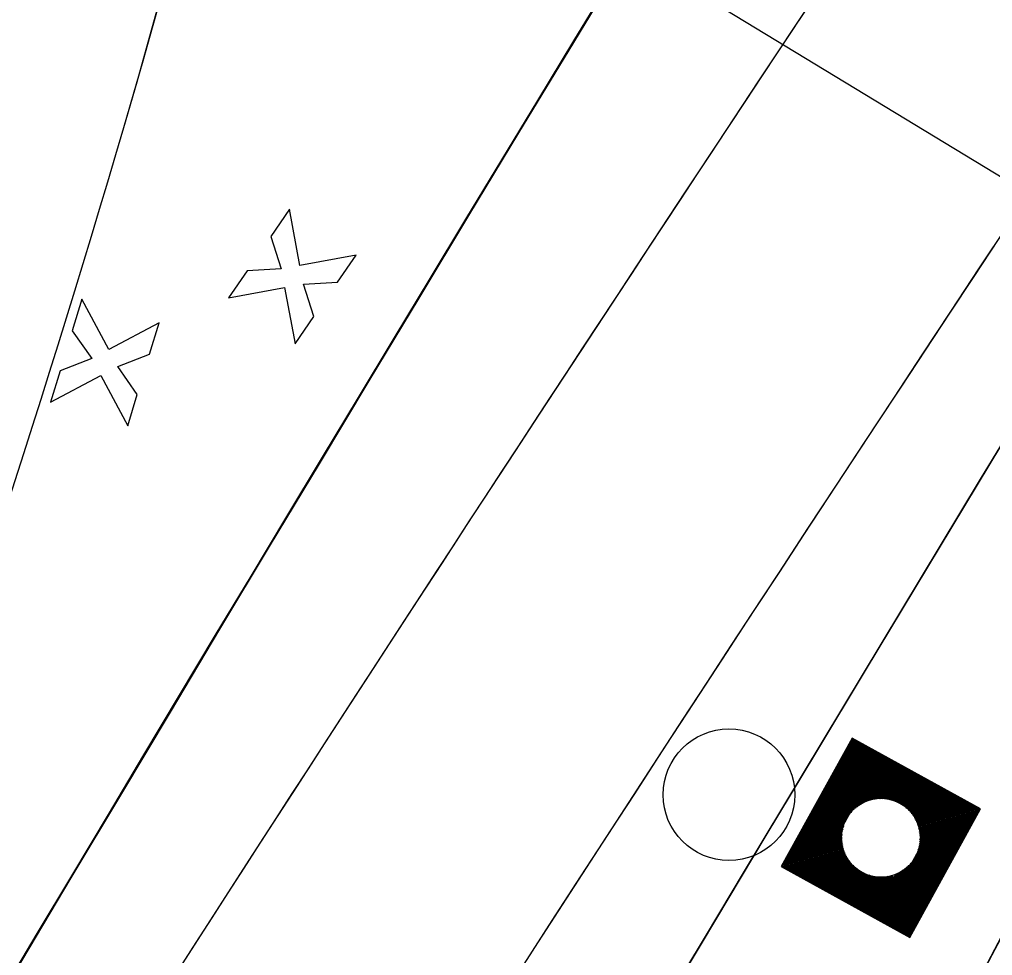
# Model space of a CAD drawing. Extents: x 14104283 to 14128447, y 8633203 to 8671666.
# Drawn here: x 14118996.48 to 14119037.13, y 8668693.96 to 8668733.07 of the extents above; entities that cross this region are included whole.
import ezdxf

# ---------------------------------------------------------------- set-up
doc = ezdxf.new("R2010")
doc.units = 0
for name, color, linetype in [('Cell', 7, 'Continuous'), ('dsnCellElements', 7, 'Continuous'), ('dsnPaintExistingChannelizingLaneWhite', 7, 'Continuous'), ('dsnPaintPlaceEdgeLineLeftYellow', 7, 'Continuous'), ('dsnPaintPlaceEdgeLineRightWhite', 7, 'Continuous'), ('dsnShadingPaved', 7, 'Continuous'), ('dsnStdLabel', 7, 'Continuous'), ('dsnStgShadingPrevPav', 7, 'Continuous'), ('dsnStgShadingPropPav', 7, 'Continuous'), ('dsnTapeExistingChannelizingLaneWhite', 7, 'Continuous'), ('dsnTapeExistingChannelizingLaneYellow', 7, 'Continuous'), ('dsnTapeRemoveChannelizingWhite', 7, 'Continuous'), ('dsnTapeRemoveChannelizingYellow', 7, 'Continuous'), ('dsnTextFinalPlan', 7, 'Continuous')]:
    doc.layers.add(name, color=color, linetype=linetype)

msp = doc.modelspace()

# ---------------------------------------------------------------- linework, layer by layer
at = {"layer": 'Cell'}
for p, q in [((14119007.763, 8668725.14), (14119006.984, 8668724.008)), ((14119008.197, 8668722.794), (14119007.763, 8668725.14)), ((14119006.984, 8668724.008), (14119007.415, 8668722.649)), ((14119010.544, 8668723.227), (14119008.197, 8668722.794)), ((14119009.764, 8668722.094), (14119010.544, 8668723.227)), ((14119005.992, 8668722.566), (14119005.212, 8668721.433)), ((14119007.415, 8668722.649), (14119005.992, 8668722.566)), ((14119008.341, 8668722.011), (14119009.764, 8668722.094)), ((14119008.772, 8668720.653), (14119008.341, 8668722.011)), ((14119005.212, 8668721.433), (14119007.559, 8668721.867)), ((14119007.559, 8668721.867), (14119007.993, 8668719.52)), ((14118999.087, 8668721.38), (14118998.686, 8668720.064)), ((14119000.21, 8668719.274), (14118999.087, 8668721.38)), ((14119002.316, 8668720.396), (14119000.21, 8668719.274)), ((14119001.915, 8668719.081), (14119002.316, 8668720.396)), ((14119007.993, 8668719.52), (14119008.772, 8668720.653)), ((14118998.686, 8668720.064), (14118999.508, 8668718.899)), ((14118999.508, 8668718.899), (14118998.177, 8668718.39)), ((14119000.584, 8668718.572), (14119001.915, 8668719.081)), ((14118998.177, 8668718.39), (14118997.776, 8668717.075)), ((14119001.405, 8668717.407), (14119000.584, 8668718.572)), ((14118997.776, 8668717.075), (14118999.882, 8668718.197)), ((14118999.882, 8668718.197), (14119001.004, 8668716.091)), ((14119001.004, 8668716.091), (14119001.405, 8668717.407))]:
    msp.add_line(p, q, dxfattribs=at)
msp.add_circle((14119026.119, 8668700.68), 2.75, dxfattribs=at)
at = {"layer": 'dsnCellElements'}
msp.add_circle((14119032.466, 8668698.88), 1.65, dxfattribs=at)
at = {"layer": 'dsnPaintExistingChannelizingLaneWhite'}
for centre, radius, start, end in [((14118697.651, 8668817.618), 316, 343.63038, 0.40763), ((14118409.812, 8668902.168), 616, 336.565414, 343.63038)]:
    msp.add_arc(centre, radius, start, end, dxfattribs=at)
at = {"layer": 'dsnPaintPlaceEdgeLineLeftYellow'}
msp.add_arc((14121592.114, 8667345.675), 2858.949, 150.162896, 155.633861, dxfattribs=at)
at = {"layer": 'dsnPaintPlaceEdgeLineRightWhite'}
msp.add_arc((14121592.114, 8667345.675), 2846.949, 150.158827, 155.633861, dxfattribs=at)
at = {"layer": 'dsnShadingPaved'}
for centre, radius, start, end in [((14118697.651, 8668817.618), 316, 343.63038, 6.54321), ((14121955.849, 8666791.923), 3512, 144.954928, 152.692114), ((14121955.849, 8666791.923), 3500, 144.954928, 152.692114), ((14118409.812, 8668902.168), 616, 336.565414, 343.63038), ((14121592.114, 8667345.675), 2858.949, 151.16499, 155.633861), ((14121592.114, 8667345.675), 2846.949, 151.16499, 155.633861)]:
    msp.add_arc(centre, radius, start, end, dxfattribs=at)
at = {"layer": 'dsnStdLabel'}
for points in [[(14119033.671, 8668694.72), (14119036.626, 8668700.086), (14119031.261, 8668703.041), (14119028.306, 8668697.675), (14119033.671, 8668694.72)], [(14119033.668, 8668694.721), (14119036.622, 8668700.084), (14119031.262, 8668703.036), (14119028.31, 8668697.676), (14119033.673, 8668694.723)], [(14119033.665, 8668694.723), (14119036.617, 8668700.083), (14119031.263, 8668703.032), (14119028.315, 8668697.677), (14119033.674, 8668694.726)], [(14119033.703, 8668694.86), (14119036.572, 8668700.07), (14119031.276, 8668702.987), (14119028.359, 8668697.69), (14119033.69, 8668694.755)], [(14119033.69, 8668694.905), (14119036.528, 8668700.057), (14119031.289, 8668702.942), (14119028.404, 8668697.703), (14119033.706, 8668694.783)], [(14119033.677, 8668694.95), (14119036.483, 8668700.044), (14119031.302, 8668702.897), (14119028.449, 8668697.716), (14119033.722, 8668694.812)], [(14119033.664, 8668694.995), (14119036.438, 8668700.031), (14119031.315, 8668702.852), (14119028.494, 8668697.729), (14119033.703, 8668694.86)], [(14119033.651, 8668695.04), (14119036.393, 8668700.018), (14119031.328, 8668702.808), (14119028.539, 8668697.742), (14119033.69, 8668694.905)], [(14119033.638, 8668695.084), (14119036.348, 8668700.005), (14119031.341, 8668702.763), (14119028.583, 8668697.755), (14119033.677, 8668694.95)], [(14119033.626, 8668695.129), (14119036.304, 8668699.992), (14119031.354, 8668702.718), (14119028.628, 8668697.768), (14119033.664, 8668694.995)], [(14119033.613, 8668695.174), (14119036.259, 8668699.979), (14119031.367, 8668702.673), (14119028.673, 8668697.781), (14119033.651, 8668695.04)], [(14119033.6, 8668695.219), (14119036.214, 8668699.966), (14119031.38, 8668702.628), (14119028.718, 8668697.794), (14119033.638, 8668695.084)], [(14119033.587, 8668695.264), (14119036.169, 8668699.953), (14119031.393, 8668702.583), (14119028.763, 8668697.807), (14119033.626, 8668695.129)], [(14119033.574, 8668695.309), (14119036.124, 8668699.94), (14119031.406, 8668702.539), (14119028.808, 8668697.82), (14119033.613, 8668695.174)], [(14119033.561, 8668695.353), (14119036.079, 8668699.927), (14119031.419, 8668702.494), (14119028.852, 8668697.833), (14119033.6, 8668695.219)], [(14119033.548, 8668695.398), (14119036.035, 8668699.914), (14119031.432, 8668702.449), (14119028.897, 8668697.846), (14119033.587, 8668695.264)], [(14119033.535, 8668695.443), (14119035.99, 8668699.901), (14119031.445, 8668702.404), (14119028.942, 8668697.859), (14119033.574, 8668695.309)], [(14119033.522, 8668695.488), (14119035.945, 8668699.888), (14119031.458, 8668702.359), (14119028.987, 8668697.872), (14119033.561, 8668695.353)], [(14119033.509, 8668695.533), (14119035.9, 8668699.875), (14119031.471, 8668702.314), (14119029.032, 8668697.885), (14119033.548, 8668695.398)], [(14119033.496, 8668695.578), (14119035.855, 8668699.862), (14119031.484, 8668702.27), (14119029.077, 8668697.898), (14119033.535, 8668695.443)], [(14119033.483, 8668695.622), (14119035.81, 8668699.849), (14119031.497, 8668702.225), (14119029.121, 8668697.911), (14119033.522, 8668695.488)], [(14119033.47, 8668695.667), (14119035.766, 8668699.836), (14119031.51, 8668702.18), (14119029.166, 8668697.924), (14119033.509, 8668695.533)], [(14119033.457, 8668695.712), (14119035.721, 8668699.823), (14119031.523, 8668702.135), (14119029.211, 8668697.937), (14119033.496, 8668695.578)], [(14119033.444, 8668695.757), (14119035.676, 8668699.81), (14119031.536, 8668702.09), (14119029.256, 8668697.95), (14119033.483, 8668695.622)], [(14119033.431, 8668695.802), (14119035.631, 8668699.797), (14119031.549, 8668702.045), (14119029.301, 8668697.963), (14119033.47, 8668695.667)], [(14119033.418, 8668695.847), (14119035.586, 8668699.784), (14119031.562, 8668702.001), (14119029.345, 8668697.976), (14119033.457, 8668695.712)], [(14119033.405, 8668695.891), (14119035.542, 8668699.771), (14119031.575, 8668701.956), (14119029.39, 8668697.989), (14119033.444, 8668695.757)], [(14119033.392, 8668695.936), (14119035.497, 8668699.758), (14119031.588, 8668701.911), (14119029.435, 8668698.002), (14119033.431, 8668695.802)], [(14119033.379, 8668695.981), (14119035.452, 8668699.745), (14119031.601, 8668701.866), (14119029.48, 8668698.015), (14119033.418, 8668695.847)], [(14119033.366, 8668696.026), (14119035.407, 8668699.732), (14119031.614, 8668701.821), (14119029.525, 8668698.028), (14119033.405, 8668695.891)], [(14119033.353, 8668696.071), (14119035.362, 8668699.719), (14119031.627, 8668701.777), (14119029.57, 8668698.041), (14119033.392, 8668695.936)], [(14119033.34, 8668696.115), (14119035.317, 8668699.706), (14119031.64, 8668701.732), (14119029.614, 8668698.054), (14119033.379, 8668695.981)], [(14119033.327, 8668696.16), (14119035.273, 8668699.693), (14119031.653, 8668701.687), (14119029.659, 8668698.067), (14119033.366, 8668696.026)], [(14119033.314, 8668696.205), (14119035.228, 8668699.68), (14119031.666, 8668701.642), (14119029.704, 8668698.08), (14119033.353, 8668696.071)], [(14119033.301, 8668696.25), (14119035.183, 8668699.667), (14119031.679, 8668701.597), (14119029.749, 8668698.093), (14119033.34, 8668696.115)], [(14119033.288, 8668696.295), (14119035.138, 8668699.654), (14119031.692, 8668701.552), (14119029.794, 8668698.106), (14119033.327, 8668696.16)], [(14119033.275, 8668696.34), (14119035.093, 8668699.641), (14119031.705, 8668701.508), (14119029.839, 8668698.119), (14119033.314, 8668696.205)], [(14119033.262, 8668696.384), (14119035.048, 8668699.628), (14119031.718, 8668701.463), (14119029.883, 8668698.132), (14119033.301, 8668696.25)], [(14119033.249, 8668696.429), (14119035.004, 8668699.615), (14119031.731, 8668701.418), (14119029.928, 8668698.145), (14119033.288, 8668696.295)], [(14119033.236, 8668696.474), (14119034.959, 8668699.602), (14119031.744, 8668701.373), (14119029.973, 8668698.158), (14119033.275, 8668696.34)], [(14119033.223, 8668696.519), (14119034.914, 8668699.589), (14119031.757, 8668701.328), (14119030.018, 8668698.171), (14119033.262, 8668696.384)], [(14119033.21, 8668696.564), (14119034.869, 8668699.576), (14119031.77, 8668701.283), (14119030.063, 8668698.184), (14119033.249, 8668696.429)], [(14119033.197, 8668696.609), (14119034.824, 8668699.564), (14119031.783, 8668701.239), (14119030.108, 8668698.197), (14119033.236, 8668696.474)], [(14119033.184, 8668696.653), (14119034.779, 8668699.551), (14119031.796, 8668701.194), (14119030.152, 8668698.21), (14119033.223, 8668696.519)], [(14119033.171, 8668696.698), (14119034.735, 8668699.538), (14119031.809, 8668701.149), (14119030.197, 8668698.223), (14119033.21, 8668696.564)], [(14119033.158, 8668696.743), (14119034.69, 8668699.525), (14119031.822, 8668701.104), (14119030.242, 8668698.236), (14119033.197, 8668696.609)], [(14119032.97, 8668700.434), (14119031.835, 8668701.059), (14119031.209, 8668699.924)], [(14119032.833, 8668700.472), (14119031.848, 8668701.014), (14119031.305, 8668700.03)], [(14119032.726, 8668700.493), (14119031.861, 8668700.97), (14119031.384, 8668700.104)], [(14119032.636, 8668700.505), (14119031.874, 8668700.925), (14119031.454, 8668700.162)], [(14119032.556, 8668700.511), (14119031.887, 8668700.88), (14119031.518, 8668700.21)], [(14119032.483, 8668700.514), (14119031.9, 8668700.835), (14119031.578, 8668700.251)], [(14119032.416, 8668700.513), (14119031.913, 8668700.79), (14119031.635, 8668700.287)], [(14119032.353, 8668700.51), (14119031.925, 8668700.746), (14119031.69, 8668700.318)], [(14119032.294, 8668700.505), (14119031.938, 8668700.701), (14119031.742, 8668700.345)], [(14119032.238, 8668700.498), (14119031.951, 8668700.656), (14119031.793, 8668700.369)], [(14119032.185, 8668700.489), (14119031.964, 8668700.611), (14119031.843, 8668700.39)], [(14119032.134, 8668700.48), (14119031.977, 8668700.566), (14119031.891, 8668700.409)], [(14119032.086, 8668700.469), (14119031.99, 8668700.521), (14119031.938, 8668700.426)], [(14119032.039, 8668700.457), (14119032.003, 8668700.477), (14119031.984, 8668700.441)], [(14119034.02, 8668698.376), (14119034.645, 8668699.512), (14119033.51, 8668700.137)], [(14119034.058, 8668698.514), (14119034.6, 8668699.499), (14119033.615, 8668700.041)], [(14119034.079, 8668698.62), (14119034.555, 8668699.486), (14119033.69, 8668699.962)], [(14119034.091, 8668698.71), (14119034.511, 8668699.473), (14119033.748, 8668699.893)], [(14119034.097, 8668698.79), (14119034.466, 8668699.46), (14119033.796, 8668699.828)], [(14119034.099, 8668698.863), (14119034.421, 8668699.447), (14119033.837, 8668699.768)], [(14119034.099, 8668698.93), (14119034.376, 8668699.434), (14119033.872, 8668699.711)], [(14119034.096, 8668698.993), (14119034.331, 8668699.421), (14119033.903, 8668699.656)], [(14119030.912, 8668699.384), (14119030.287, 8668698.249), (14119031.422, 8668697.624)], [(14119030.874, 8668699.247), (14119030.332, 8668698.262), (14119031.317, 8668697.719)], [(14119034.09, 8668699.052), (14119034.286, 8668699.408), (14119033.93, 8668699.604)], [(14119034.084, 8668699.108), (14119034.242, 8668699.395), (14119033.955, 8668699.553)], [(14119034.075, 8668699.161), (14119034.197, 8668699.382), (14119033.976, 8668699.503)], [(14119034.065, 8668699.212), (14119034.152, 8668699.369), (14119033.995, 8668699.455)], [(14119034.055, 8668699.26), (14119034.107, 8668699.356), (14119034.012, 8668699.408)], [(14119034.043, 8668699.307), (14119034.062, 8668699.343), (14119034.027, 8668699.362)], [(14119030.853, 8668699.141), (14119030.376, 8668698.275), (14119031.242, 8668697.798)], [(14119030.841, 8668699.051), (14119030.421, 8668698.288), (14119031.184, 8668697.868)], [(14119030.835, 8668698.97), (14119030.466, 8668698.301), (14119031.136, 8668697.932)], [(14119030.833, 8668698.898), (14119030.511, 8668698.314), (14119031.095, 8668697.992)], [(14119030.833, 8668698.831), (14119030.556, 8668698.327), (14119031.059, 8668698.049)], [(14119030.836, 8668698.768), (14119030.601, 8668698.34), (14119031.029, 8668698.104)], [(14119030.841, 8668698.709), (14119030.645, 8668698.353), (14119031.001, 8668698.157)], [(14119030.848, 8668698.653), (14119030.69, 8668698.366), (14119030.977, 8668698.208)], [(14119030.857, 8668698.6), (14119030.735, 8668698.379), (14119030.956, 8668698.257)], [(14119030.866, 8668698.549), (14119030.78, 8668698.392), (14119030.937, 8668698.305)], [(14119030.877, 8668698.5), (14119030.825, 8668698.405), (14119030.92, 8668698.352)], [(14119030.889, 8668698.453), (14119030.87, 8668698.418), (14119030.905, 8668698.398)], [(14119033.106, 8668696.922), (14119033.478, 8668697.598)], [(14119033.119, 8668696.878), (14119033.548, 8668697.657)], [(14119033.132, 8668696.833), (14119033.627, 8668697.731)], [(14119033.145, 8668696.788), (14119033.723, 8668697.837)], [(14119031.962, 8668697.326), (14119033.184, 8668696.653)], [(14119032.099, 8668697.288), (14119033.171, 8668696.698)], [(14119032.205, 8668697.268), (14119033.158, 8668696.743)], [(14119032.296, 8668697.256), (14119033.145, 8668696.788)], [(14119032.376, 8668697.249), (14119033.132, 8668696.833)], [(14119032.448, 8668697.247), (14119033.119, 8668696.878)], [(14119032.516, 8668697.247), (14119033.106, 8668696.922)], [(14119032.578, 8668697.251), (14119033.093, 8668696.967)], [(14119032.637, 8668697.256), (14119033.08, 8668697.012)], [(14119032.693, 8668697.263), (14119033.067, 8668697.057)], [(14119032.747, 8668697.271), (14119033.054, 8668697.102)], [(14119032.797, 8668697.281), (14119033.041, 8668697.146)], [(14119032.846, 8668697.292), (14119033.028, 8668697.191)], [(14119032.893, 8668697.304), (14119033.015, 8668697.236)], [(14119033.015, 8668697.236), (14119033.089, 8668697.37)], [(14119033.028, 8668697.191), (14119033.138, 8668697.392)], [(14119033.041, 8668697.146), (14119033.189, 8668697.416)], [(14119033.054, 8668697.102), (14119033.242, 8668697.443)], [(14119033.067, 8668697.057), (14119033.297, 8668697.474)], [(14119033.08, 8668697.012), (14119033.354, 8668697.509)], [(14119033.093, 8668696.967), (14119033.414, 8668697.55)]]:
    msp.add_lwpolyline(points, dxfattribs=at)
at = {"layer": 'dsnStgShadingPrevPav'}
for centre, radius, start, end in [((14123732.957, 8665874.379), 5512, 146.425624, 157.163302), ((14123732.586, 8665873.821), 5512, 146.502133, 150.361956), ((14123732.846, 8665874.198), 5488.008, 146.41277, 150.668735), ((14123732.957, 8665874.379), 5488, 146.421187, 157.163302), ((14121592.114, 8667345.675), 2888.949, 147.236664, 156.233892), ((14121592.107, 8667345.679), 2888.949, 147.236664, 155.318405), ((14121592.114, 8667345.675), 2876.949, 147.18034, 155.903428), ((14121592.114, 8667345.675), 2873.949, 147.181139, 155.903428), ((14121592.114, 8667345.675), 2876.949, 147.240092, 156.233892), ((14121592.114, 8667345.675), 2864.949, 151.16499, 155.903428), ((14121592.114, 8667345.675), 2842.949, 151.16499, 155.903428)]:
    msp.add_arc(centre, radius, start, end, dxfattribs=at)
at = {"layer": 'dsnStgShadingPropPav'}
msp.add_arc((14121592.114, 8667345.675), 2864.949, 151.16499, 155.903428, dxfattribs=at)
at = {"layer": 'dsnTapeExistingChannelizingLaneWhite'}
msp.add_arc((14121955.849, 8666791.923), 3512, 145.38458, 147.963777, dxfattribs=at)
at = {"layer": 'dsnTapeExistingChannelizingLaneYellow'}
msp.add_arc((14121955.849, 8666791.923), 3500, 144.954928, 149.507619, dxfattribs=at)
at = {"layer": 'dsnTapeRemoveChannelizingWhite'}
msp.add_arc((14121592.114, 8667345.675), 2876.949, 151.245384, 156.903373, dxfattribs=at)
at = {"layer": 'dsnTapeRemoveChannelizingYellow'}
msp.add_arc((14121592.114, 8667345.675), 2888.949, 151.245384, 156.903373, dxfattribs=at)
at = {"layer": 'dsnTextFinalPlan'}
msp.add_line((14118914.554, 8668801.161), (14119143.051, 8668662.367), dxfattribs=at)

doc.saveas('drawing.dxf')
